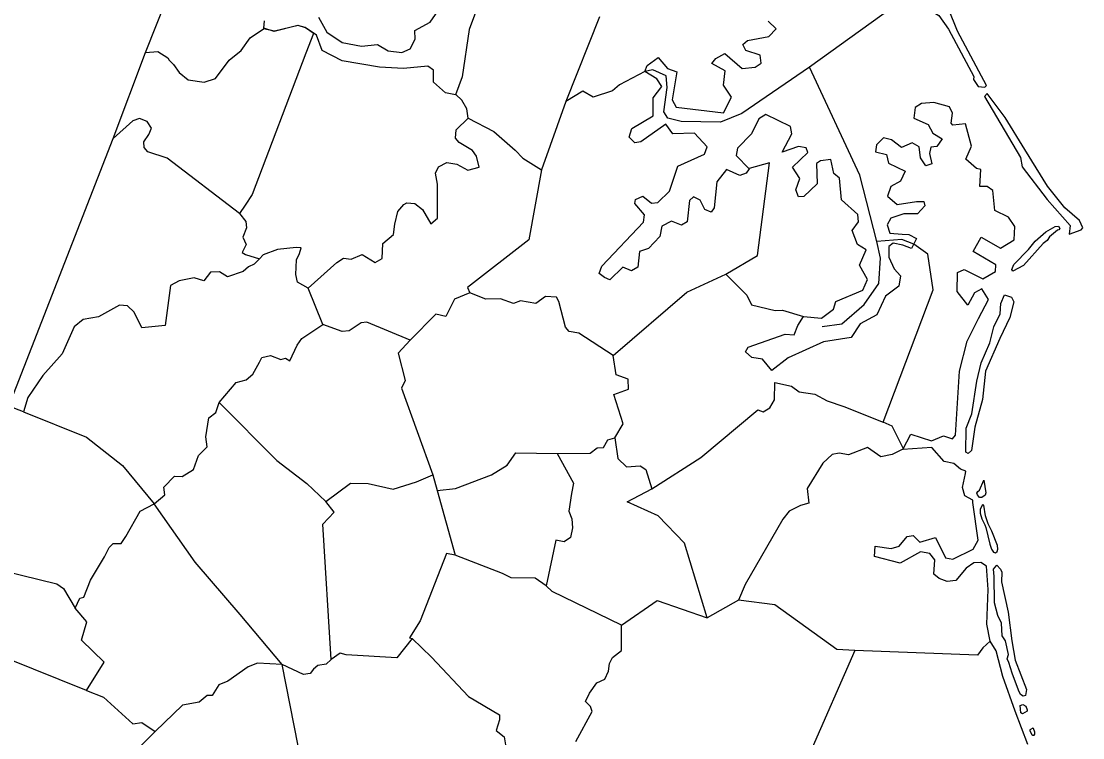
# Model space of a CAD drawing. Extents: x 1015221 to 1064345, y 619216 to 647967.
# Drawn here: x 1021501 to 1022171, y 646285 to 646738 of the extents above; entities that cross this region are included whole.
import ezdxf

# ---------------------------------------------------------------- set-up
doc = ezdxf.new("R2010")
doc.units = 0
doc.layers.add('Old_Level_20', color=7, linetype='Continuous')

msp = doc.modelspace()

# ---------------------------------------------------------------- linework, layer by layer
at = {"layer": 'Old_Level_20'}
for p, q in [((1021866.05, 646740.25), (1021844.88, 646686.88)), ((1021844.88, 646686.88), (1021829.61, 646643.71)), ((1021761, 646451.13), (1021763.63, 646441.27)), ((1021763.63, 646441.27), (1021774.95, 646400.56)), ((1021953.83, 646372.08), (1021933.96, 646360.82))]:
    msp.add_line(p, q, dxfattribs=at)
for points in [[(1021298.31, 646009.03), (1021384.53, 646220.96), (1021444.16, 646369.96), (1021493.43, 646494.55), (1021559.28, 646663.55), (1021579.63, 646717.71), (1021614.72, 646806.47), (1021631.74, 646850.4), (1021656.65, 646917.57)], [(1021579.63, 646717.71), (1021614.72, 646806.47)], [(1022076.34, 646764.65), (1021998.53, 646708.54), (1021955.94, 646679.32), (1021942.51, 646673.75), (1021917.7, 646674.19), (1021909.16, 646676.31), (1021906.63, 646680.23), (1021908.72, 646695.76), (1021908.1, 646703.02), (1021899.72, 646706.93), (1021894.73, 646705.74)], [(1021688.85, 646740.19), (1021694.08, 646730.52), (1021703.83, 646724.19), (1021715.9, 646721.84), (1021726.14, 646722.92), (1021732.75, 646718.82), (1021741.43, 646717.82), (1021746.76, 646720.12), (1021749.92, 646726.22), (1021749.65, 646731.72), (1021759.33, 646736.94), (1021767.98, 646749.44)], [(1021787.87, 646743), (1021783.87, 646732.33), (1021779.37, 646702.5), (1021775.33, 646691.11), (1021768.98, 646692.41), (1021761.35, 646699.12), (1021761.41, 646706.69), (1021757.72, 646709.14), (1021742.51, 646707.59), (1021727.4, 646708.45), (1021703.73, 646712.46), (1021691.1, 646718.95), (1021687.61, 646728.68), (1021680.45, 646733.48), (1021675.83, 646734.83), (1021660.9, 646730.96), (1021654.38, 646733.06), (1021654.79, 646737.8)], [(1021685.52, 646729.9), (1021680.67, 646733.36), (1021675.9, 646734.81), (1021660.98, 646731.26), (1021654.2, 646732.77)], [(1021894.73, 646705.74), (1021896.19, 646709.55), (1021903.21, 646714.68), (1021908.95, 646707.77), (1021914.84, 646705.57), (1021912.03, 646687.9), (1021914.41, 646683.31), (1021944.42, 646679.79), (1021949.44, 646689.57), (1021944.34, 646697.21), (1021945.43, 646706.31), (1021937.09, 646710.74), (1021939.51, 646713.99), (1021945.21, 646717.05), (1021956.07, 646707.68), (1021964.3, 646708.62), (1021968.07, 646711.04), (1021967.52, 646716.03), (1021958.37, 646719.1), (1021956.52, 646722.92), (1021959.47, 646725.4), (1021973.06, 646727.84), (1021977.55, 646732.78), (1021972.46, 646737.61)], [(1021579.63, 646717.71), (1021587.46, 646718.45), (1021593.8, 646714.33), (1021594.7, 646712.84), (1021597.29, 646710.13), (1021600.94, 646705.11), (1021606.62, 646700.6), (1021616.65, 646699.07), (1021623.87, 646701.43), (1021632.44, 646712.89), (1021640.11, 646719.11), (1021645.67, 646727.12), (1021654.2, 646732.77)], [(1021685.64, 646729.7), (1021680.88, 646717.26), (1021646.92, 646628.06), (1021642.63, 646621.32), (1021638.98, 646616.23)], [(1021559.28, 646663.55), (1021579.63, 646717.71)], [(1022041.08, 646598.54), (1022030.44, 646640.36), (1021998.53, 646708.54)], [(1021894.73, 646705.74), (1021878.73, 646697.28), (1021874.32, 646693.59), (1021862.06, 646689.66), (1021855.61, 646693.47), (1021844.88, 646686.88)], [(1021886.31, 646579.98), (1021880.74, 646582.19), (1021872.72, 646574.35), (1021869.27, 646575.71), (1021865.98, 646578.25), (1021867.51, 646582.86), (1021893.91, 646610.69), (1021894.54, 646615.35), (1021888.43, 646622.38), (1021888.85, 646624.97), (1021893.4, 646627.15), (1021899.02, 646622.77), (1021902.83, 646623.09), (1021910.28, 646630.25), (1021915.59, 646645.93), (1021932.46, 646653.64), (1021933.99, 646658.24), (1021926.08, 646666.91), (1021912.42, 646666.51), (1021908.07, 646672.53), (1021892.26, 646661.34), (1021888.35, 646660.75), (1021884.84, 646664.29), (1021886.42, 646669.79), (1021900.06, 646677.86), (1021899.98, 646689.24), (1021905.52, 646696.24), (1021902.28, 646701.21), (1021894.73, 646705.74)], [(1021783.36, 646676.31), (1021782.36, 646682.32), (1021779.29, 646687.63), (1021775.57, 646691.3)], [(1022136.38, 646280.86), (1022128.46, 646301.89), (1022120.55, 646323.8), (1022116.46, 646340.08), (1022112.59, 646346.25), (1022110.55, 646356.82), (1022111.34, 646378.85), (1022110.33, 646393.52), (1022106.78, 646395.9), (1022102.4, 646395.69), (1022097.55, 646392.34), (1022090.89, 646384.44), (1022085.39, 646383.89), (1022080.43, 646385.67), (1022077.08, 646388.56), (1022077.77, 646397.47), (1022074.65, 646401.45), (1022068.61, 646402.48), (1022055.84, 646395.44), (1022039.68, 646399.52), (1022040, 646406.23), (1022050.09, 646404.57), (1022055.25, 646406.23), (1022060.19, 646412.28), (1022063.97, 646412.92), (1022068.16, 646408.72), (1022078.11, 646411.6), (1022084.34, 646398.77), (1022089.07, 646397.87), (1022101.97, 646404.26), (1022105, 646409.9), (1022101.72, 646433.62), (1022101.58, 646435.24), (1022096.61, 646437.99), (1022095.18, 646443.25), (1022096.95, 646452.12), (1022097.32, 646453.54), (1022093.88, 646454.71), (1022089.65, 646458.35), (1022083.68, 646459.55), (1022075.9, 646468.51), (1022057.58, 646467.19), (1022062.62, 646476.91), (1022075.55, 646472.55), (1022083.27, 646475.74), (1022088.8, 646473.93), (1022090.65, 646476.12), (1022093.33, 646516.67), (1022098.08, 646535.5), (1022105.33, 646549.81), (1022111.65, 646561.77), (1022107.31, 646568.57), (1022102.8, 646566.07), (1022098.57, 646558.37), (1022091.8, 646566.92), (1022091.91, 646579), (1022096.15, 646580.83), (1022107.91, 646574.98), (1022115.99, 646579.58), (1022116.12, 646583.83), (1022101.86, 646592.24), (1022106.97, 646601.15), (1022119.13, 646594.36), (1022127.83, 646599.51), (1022128.08, 646608.01), (1022124.15, 646613.87), (1022115.64, 646618.03), (1022114.39, 646630.64), (1022110.74, 646633.27), (1022106.02, 646633.19), (1022106.74, 646643.85), (1022103.9, 646644.59), (1022097.21, 646650.37), (1022100.9, 646658.68), (1022097.09, 646672.7), (1022088.99, 646672.01), (1022087.91, 646673.22), (1022088.84, 646679.5), (1022086.87, 646683.41), (1022077.02, 646686.15), (1022069.39, 646685.67), (1022065.21, 646683.03), (1022064.49, 646676.28), (1022073.47, 646672.32), (1022076.38, 646666.86), (1022082.4, 646663.3), (1022078.9, 646658.43), (1022075.19, 646657.95), (1022074.39, 646653.97), (1022075.75, 646647.57)], [(1021638.98, 646616.23), (1021593.31, 646651.1), (1021581.24, 646655.17), (1021578.91, 646657.91), (1021578.68, 646661.38), (1021581.69, 646666.08), (1021583.36, 646669.98), (1021580.74, 646674.17), (1021575.85, 646676.09), (1021571.66, 646674.65), (1021559.28, 646663.55)], [(1021790.24, 646645.43), (1021788.57, 646652.28), (1021786.08, 646655.97), (1021777.61, 646661.07), (1021775.31, 646663.8), (1021775.74, 646668.89), (1021783.36, 646676.31)], [(1021783.36, 646676.31), (1021799.43, 646667.9), (1021812.96, 646656.2), (1021817.73, 646651.03), (1021829.61, 646643.71)], [(1022063.38, 646660.7), (1022056.57, 646657.82), (1022050.45, 646662.66), (1022045.28, 646664), (1022040.8, 646659.58), (1022040.26, 646655.02), (1022047.21, 646653.33), (1022048.55, 646647.95), (1022058.89, 646642.8), (1022056.02, 646636.51), (1022049.94, 646633.22), (1022047.78, 646627.02), (1022053.99, 646621.79), (1022066.11, 646623.72), (1022070.71, 646623.73), (1022071.46, 646620.98), (1022066.66, 646615.84), (1022058.08, 646615.87), (1022049.98, 646613.26), (1022047.66, 646608.97), (1022049.27, 646603.74), (1022057, 646603.12), (1022061.23, 646602.97), (1022066.06, 646600.44), (1022062.89, 646594.03), (1022057.59, 646596.13), (1022051.34, 646597.39), (1022048.7, 646595.37), (1022048.77, 646588.6), (1022051.96, 646581.2), (1022056.05, 646576.81), (1022054.95, 646570.19), (1022046.66, 646563.99), (1022041.02, 646552.12), (1022030.5, 646546.49), (1022024.96, 646537.96), (1022007.54, 646535.07), (1021985.12, 646524.97), (1021974.92, 646517.06), (1021968.92, 646524.14), (1021962.3, 646525.24), (1021958.17, 646528.72), (1021959.96, 646531.69), (1021983.18, 646539.94), (1021988.85, 646539.52), (1021991.16, 646545.35), (1021994.88, 646551.03), (1022006.24, 646550.09), (1022013.69, 646555.71), (1022015.32, 646560.59), (1022032.25, 646567.66), (1022035.25, 646574.44), (1022030.26, 646583.48), (1022034.42, 646593.17), (1022029.01, 646596.55), (1022025.44, 646605.33), (1022029.45, 646610.79), (1022029.18, 646615.5), (1022018.78, 646624.84), (1022017.48, 646638.55), (1022014.03, 646641.45), (1022012, 646650.23), (1022005.54, 646649.43), (1022003, 646647.68), (1022003.45, 646634.92), (1021995.05, 646626.91), (1021991.61, 646626.75), (1021989.96, 646631.08), (1021992.54, 646638.34), (1021987.97, 646645.37), (1021997.53, 646654.76), (1021996.52, 646657.61), (1021991.59, 646658.34), (1021981.28, 646654.78), (1021987.45, 646666.43), (1021986.53, 646671.09), (1021971.16, 646678.73), (1021966.67, 646675.92), (1021961.98, 646666.44), (1021953.16, 646657.37), (1021952.27, 646652.82), (1021960.55, 646644.31), (1021958.59, 646641.71), (1021954.63, 646640.22), (1021946.25, 646643.86), (1021940.13, 646636.17), (1021938.47, 646619.66), (1021936.52, 646617.06), (1021932.55, 646618.64), (1021929.73, 646624.67), (1021925.33, 646626.73), (1021922.84, 646624.34), (1021921.45, 646610.79), (1021917.9, 646608.82), (1021911.65, 646611.31), (1021905.52, 646608.23), (1021904.15, 646601.72), (1021897.13, 646594.08), (1021891.42, 646592.06), (1021890.33, 646582.37), (1021886.31, 646579.98)], [(1022075.75, 646647.57), (1022072.11, 646646.28), (1022068.59, 646651.2), (1022067.83, 646658.14), (1022063.38, 646660.7)], [(1021682.27, 646568.94), (1021700.38, 646585.31), (1021704.52, 646587.99), (1021709.37, 646587.34), (1021716.45, 646590.19), (1021724.66, 646585.3), (1021729.09, 646587.8), (1021729.51, 646597.28), (1021736.07, 646602.89), (1021736.95, 646609.46), (1021738.8, 646617.37), (1021742.74, 646621.86), (1021744.46, 646622.91), (1021749.55, 646622.37), (1021754.52, 646618.74), (1021759.63, 646609.66), (1021763.86, 646613.1), (1021763.84, 646634.66), (1021762.63, 646641.52), (1021764.48, 646645.68), (1021769.86, 646648.37), (1021776.02, 646647.25), (1021782.97, 646643.56), (1021790.24, 646645.43)], [(1021945.87, 646577.95), (1021965.79, 646589.55), (1021973.34, 646648.08), (1021960.57, 646644.55)], [(1021829.61, 646643.71), (1021821.52, 646599.61), (1021782.91, 646569.52), (1021784.37, 646566.11)], [(1021638.98, 646616.23), (1021643.04, 646611.13), (1021643.37, 646607.2), (1021641.17, 646601.18), (1021643.13, 646596.61), (1021640.72, 646591.55), (1021642.74, 646590.25), (1021651.52, 646587.49), (1021648.24, 646584.23), (1021644.65, 646582.41), (1021641.26, 646579.64), (1021631.32, 646576.12), (1021626.43, 646579.26), (1021620.72, 646579.21), (1021616.42, 646573.71), (1021610.3, 646575.58), (1021600.99, 646573.7), (1021595.41, 646570.67), (1021592.08, 646545.53), (1021577.25, 646543.88), (1021572.61, 646553.87), (1021568.26, 646557.9), (1021563.2, 646558.24), (1021550.05, 646550.93), (1021540.44, 646549.22), (1021534.7, 646544.62), (1021527.16, 646527.51), (1021514.9, 646513.82), (1021505.42, 646500.02), (1021502.63, 646491.05), (1021493.43, 646494.55)], [(1021677.85, 646594.46), (1021674.81, 646594.78), (1021662.95, 646593.34), (1021653.96, 646590.05), (1021651.52, 646587.49)], [(1021682.27, 646568.94), (1021675.48, 646572.9), (1021674.46, 646577.67), (1021675.01, 646586.81), (1021676.85, 646590.98), (1021677.85, 646594.46)], [(1022006.59, 646544.8), (1022018.93, 646546.46), (1022033.04, 646558.71), (1022042.39, 646571.94), (1022043.46, 646587.87), (1022041.08, 646598.54)], [(1022064.51, 646596.75), (1022056.82, 646599.8), (1022041.08, 646598.54)], [(1022045.08, 646484.33), (1022076.72, 646567.91), (1022073.27, 646590.53), (1022064.37, 646596.84)], [(1021874.81, 646526.6), (1021921.25, 646566.53), (1021945.87, 646577.95), (1021958.98, 646564.54), (1021961.95, 646558.53), (1021976.92, 646554.94), (1021981.51, 646555.22), (1021994.88, 646551.03)], [(1021691.61, 646546.04), (1021682.27, 646568.94)], [(1021784.37, 646566.11), (1021774.58, 646562.15), (1021769.23, 646551.22), (1021762.78, 646552.5), (1021746.72, 646536.13)], [(1021874.81, 646526.6), (1021853.15, 646540.58), (1021847.01, 646541.68), (1021844.71, 646544.39), (1021840.55, 646560.6), (1021839.01, 646563.24), (1021832.02, 646563.66), (1021826.03, 646559.32), (1021816.28, 646561.11), (1021811.96, 646559.39), (1021803.7, 646562.25), (1021794.34, 646562.13), (1021784.37, 646566.11)], [(1021746.72, 646536.13), (1021719.28, 646547.6), (1021715.68, 646547.04), (1021708.07, 646542.05), (1021703.72, 646541.56), (1021691.61, 646546.04)], [(1021585.17, 646432.93), (1021591.91, 646438.52), (1021591.34, 646443.41), (1021598.05, 646450.25), (1021602.81, 646450.11), (1021610.04, 646454.56), (1021613.11, 646463.31), (1021618.61, 646468.85), (1021617.74, 646475.17), (1021619.61, 646487.14), (1021624.12, 646490.44), (1021626.19, 646496.94), (1021636.91, 646509.45), (1021643.25, 646511.16), (1021647.46, 646514.64), (1021651.52, 646522.34), (1021653.05, 646525.26), (1021658.58, 646526.47), (1021665.08, 646523.95), (1021668.1, 646524.9), (1021670.69, 646523.24), (1021675.29, 646533.05), (1021678.36, 646537.26), (1021691.61, 646546.04)], [(1021746.72, 646536.13), (1021739.07, 646527.9), (1021743.49, 646510.69), (1021741.29, 646505.95), (1021761, 646451.13)], [(1021875.8, 646474.49), (1021881.04, 646483.37), (1021875.14, 646501.87), (1021884.51, 646505.23), (1021884.14, 646511.6), (1021876.67, 646514.37), (1021876.67, 646514.37), (1021874.81, 646526.6)], [(1021899.15, 646442.39), (1021930.06, 646462.06), (1021966.08, 646492.22), (1021969.29, 646490.97), (1021973.67, 646493.44), (1021976.51, 646498.52), (1021976.66, 646509.42), (1021987.2, 646507.1), (1021992.12, 646503.51), (1022001.98, 646502.02), (1022009.71, 646497.84), (1022020.25, 646494.28), (1022045.08, 646484.33)], [(1021626.19, 646496.94), (1021662.45, 646460.26), (1021681.5, 646445.68), (1021693.36, 646434.44)], [(1021502.63, 646491.05), (1021542.35, 646474.91), (1021565.18, 646457.12), (1021585.17, 646432.93)], [(1022057.91, 646467.51), (1022050.72, 646481.9), (1022045.08, 646484.33)], [(1021839.5, 646464.7), (1021860.13, 646464.95), (1021864.6, 646468.21), (1021868.74, 646468.41), (1021871.4, 646473.23), (1021875.8, 646474.49)], [(1021875.8, 646474.49), (1021877.6, 646461.5), (1021883.13, 646456.32), (1021891.87, 646456.83), (1021895.29, 646454.64), (1021899.15, 646442.39)], [(1022057.91, 646467.51), (1022050.85, 646463.96), (1022043.57, 646462.56), (1022035.26, 646468.33), (1022023.25, 646463.9), (1022017.43, 646464.8), (1022012.94, 646464.04), (1022007.02, 646458.51), (1021997.22, 646442.48), (1021998.2, 646433.33), (1021992.88, 646431.87), (1021985.81, 646428.29), (1021981.76, 646423.17), (1021958.06, 646381.95), (1021953.83, 646372.08)], [(1021763.63, 646441.27), (1021775.23, 646442.46), (1021798.02, 646451.2), (1021807.83, 646457.19), (1021813.27, 646465.16), (1021839.5, 646464.7)], [(1021839.5, 646464.7), (1021849.69, 646445.93), (1021848.38, 646439.43), (1021846.87, 646428.16), (1021848.65, 646423.35), (1021849.12, 646417.75), (1021847.72, 646411.72), (1021843.91, 646408.86), (1021838.52, 646409.85), (1021832.46, 646381.12)], [(1021693.36, 646434.44), (1021708.97, 646445.82), (1021720.14, 646445.66), (1021736.01, 646442.11), (1021750.58, 646446.73), (1021761, 646451.13)], [(1021933.96, 646360.82), (1021919.81, 646408.01), (1021903.09, 646425.21), (1021883.48, 646434.09), (1021899.15, 646442.39)], [(1021535.24, 646367.07), (1021538.33, 646373.34), (1021540.69, 646373.91), (1021545.01, 646384.74), (1021553.73, 646399.38), (1021556.64, 646405.35), (1021559.35, 646407.75), (1021564.29, 646407.91), (1021567.34, 646412.15), (1021576.23, 646428.31), (1021585.17, 646432.93)], [(1021696.76, 646334.57), (1021693.7, 646331.6), (1021688.42, 646330.85), (1021685.73, 646328.46), (1021683.62, 646325.71), (1021679.28, 646325.18), (1021665.97, 646331.51), (1021639.38, 646362.98), (1021610.94, 646396.09), (1021585.17, 646432.93)], [(1021747.97, 646347.92), (1021738.32, 646335.68), (1021706.24, 646337.57), (1021702.53, 646338.69), (1021696.76, 646334.57), (1021691.55, 646420.03), (1021698.79, 646427.71), (1021693.36, 646434.44)], [(1021774.95, 646400.56), (1021769.55, 646401.55), (1021752.93, 646359.05), (1021746.17, 646348.25), (1021747.97, 646347.92)], [(1021832.46, 646381.12), (1021825.49, 646385.96), (1021810.41, 646386.18), (1021804.89, 646388.87), (1021774.95, 646400.56)], [(1021455.69, 646398.98), (1021523.82, 646382.46), (1021527.99, 646379.43), (1021535.24, 646367.07)], [(1021879.97, 646356.21), (1021836.2, 646377.53), (1021832.46, 646381.12)], [(1021542.42, 646314.99), (1021458.17, 646348.84), (1021454.93, 646352.1), (1021444.16, 646369.96)], [(1021542.42, 646314.99), (1021553.57, 646333), (1021539.24, 646346.91), (1021542.68, 646358.29), (1021535.24, 646367.07)], [(1021879.97, 646356.21), (1021902.6, 646371.86), (1021933.96, 646360.82)], [(1022027.31, 646340.19), (1022015.89, 646341.01), (1021976.74, 646369.21), (1021953.83, 646372.08)], [(1021851.15, 646282.78), (1021861.44, 646301.82), (1021860.53, 646304.83), (1021857.36, 646308.05), (1021859.88, 646313.35), (1021864.35, 646319.85), (1021869.47, 646322.29), (1021871.81, 646327.3), (1021872.46, 646332.16), (1021874.36, 646335.82), (1021880, 646340.36), (1021879.97, 646356.21)], [(1021747.97, 646347.92), (1021760.22, 646336.11), (1021783.5, 646311.25), (1021803.07, 646299.71), (1021803.05, 646296.48), (1021800.85, 646289.75), (1021805.93, 646285.73), (1021806.8, 646280.72), (1021804.64, 646272.75), (1021804.78, 646266.58), (1021811.25, 646259.67)], [(1022112.59, 646346.25), (1022107.91, 646341.99), (1022104.54, 646337.29), (1022027.31, 646340.19)], [(1022027.31, 646340.19), (1021998.93, 646275.49), (1021992.29, 646266.79), (1021984.76, 646247.77), (1021989.78, 646240.57)], [(1021665.97, 646331.51), (1021650.42, 646332.32), (1021644.51, 646329.91), (1021631.64, 646320.83), (1021625.91, 646318.71), (1021621.71, 646311.95), (1021618.49, 646311.93), (1021613.47, 646307.72), (1021602.99, 646305.71), (1021585.86, 646289.05)], [(1021708.52, 646195.43), (1021678.62, 646267.31), (1021665.97, 646331.51)], [(1021542.42, 646314.99), (1021553.09, 646310.77), (1021571.58, 646293.89), (1021577.35, 646294.78), (1021585.86, 646289.05)], [(1021585.86, 646289.05), (1021557.18, 646260.78), (1021550.99, 646244.21), (1021555.13, 646242.46)]]:
    msp.add_lwpolyline(points, dxfattribs=at)
for points in [[(1022110.28, 646697.02), (1022105.55, 646705.91), (1022091.91, 646731.19), (1022081.16, 646758.7), (1022077.8, 646760.1), (1022074.01, 646752.43), (1022075.46, 646744.01), (1022080.21, 646741.18), (1022086.42, 646732.5), (1022102.39, 646702.65), (1022102.19, 646700.64), (1022105.07, 646696.32), (1022109.18, 646695.97)], [(1022110.64, 646691.88), (1022109.09, 646690), (1022131.79, 646651.45), (1022132.7, 646645.7), (1022148.5, 646624.96), (1022163.12, 646608.48), (1022162.41, 646603.16), (1022170.06, 646605.91), (1022171.04, 646607.12), (1022168.98, 646611.73), (1022159.77, 646619.68), (1022148.74, 646633.34), (1022134.51, 646656.55), (1022122, 646676.79)], [(1022133.6, 646583.25), (1022126.87, 646579.66), (1022126.3, 646580.85), (1022127.57, 646583.95), (1022136.84, 646593.47), (1022140.92, 646598.6), (1022147.7, 646604.54), (1022153.63, 646607.97), (1022155.82, 646608.07), (1022156.59, 646606.73), (1022155.89, 646605.82), (1022155.13, 646605.67), (1022150.14, 646601.35), (1022148.66, 646599.01), (1022146.13, 646597.23)], [(1022097.33, 646465.56), (1022097.53, 646480.57), (1022101.07, 646489.63), (1022104.29, 646510.32), (1022106.97, 646521.95), (1022112.45, 646534.42), (1022114.91, 646544.57), (1022119.01, 646552.81), (1022119.42, 646559.29), (1022121.76, 646564.79), (1022126.03, 646563.32), (1022127.53, 646560.33), (1022124.95, 646550.45), (1022118.79, 646537.21), (1022109.61, 646516.57), (1022107.87, 646498.66), (1022102.87, 646481.37), (1022100.84, 646466.49), (1022098.75, 646464.62)], [(1022109.38, 646438.32), (1022107.3, 646436.8), (1022105.88, 646436.95), (1022104.63, 646438.46), (1022104.23, 646439.68), (1022104.82, 646440.69), (1022105.87, 646441.57), (1022108.56, 646447.89), (1022109.81, 646439.83)], [(1022107.85, 646432.28), (1022106.33, 646429.51), (1022106.35, 646427.01), (1022107.32, 646423.39), (1022109.3, 646419.55), (1022109.94, 646418), (1022112.43, 646407.4), (1022113.47, 646404.21), (1022114.76, 646402.45), (1022116.05, 646401.99), (1022117.03, 646402.71), (1022117.43, 646404.3), (1022117.16, 646406.63), (1022113.63, 646415.66), (1022111.42, 646420.23), (1022109.77, 646425.37), (1022108.57, 646432.13)], [(1022120.25, 646349.58), (1022119.76, 646357.64), (1022117.53, 646362.35), (1022115.36, 646370.32), (1022115.11, 646386.9), (1022114.62, 646391.67), (1022116.87, 646394.06), (1022119.13, 646391.66), (1022119.89, 646389.78), (1022119.84, 646383.65), (1022123.91, 646364.47), (1022126.34, 646346.34), (1022128.33, 646334.13), (1022135.47, 646315.64), (1022134.94, 646311.89), (1022133.43, 646311.53), (1022131.8, 646312.59), (1022130.58, 646315.19), (1022126.44, 646326.05), (1022124.38, 646332.63), (1022123.35, 646335.02), (1022124.19, 646337.83), (1022122.34, 646346.43)], [(1022135.94, 646302.09), (1022133.04, 646300.3), (1022132.02, 646300.95), (1022131.58, 646305.5), (1022133.25, 646306.17), (1022135.07, 646305.24), (1022136.01, 646302.88)], [(1022137.69, 646290.18), (1022137.7, 646289.6), (1022138.86, 646287.19), (1022139.57, 646286.74), (1022140.33, 646286.84), (1022140.75, 646287.46), (1022140.89, 646288.67), (1022140.05, 646291.12), (1022139.43, 646291.2), (1022137.99, 646290.51)]]:
    msp.add_lwpolyline(points, close=True, dxfattribs=at)

doc.saveas('drawing.dxf')
